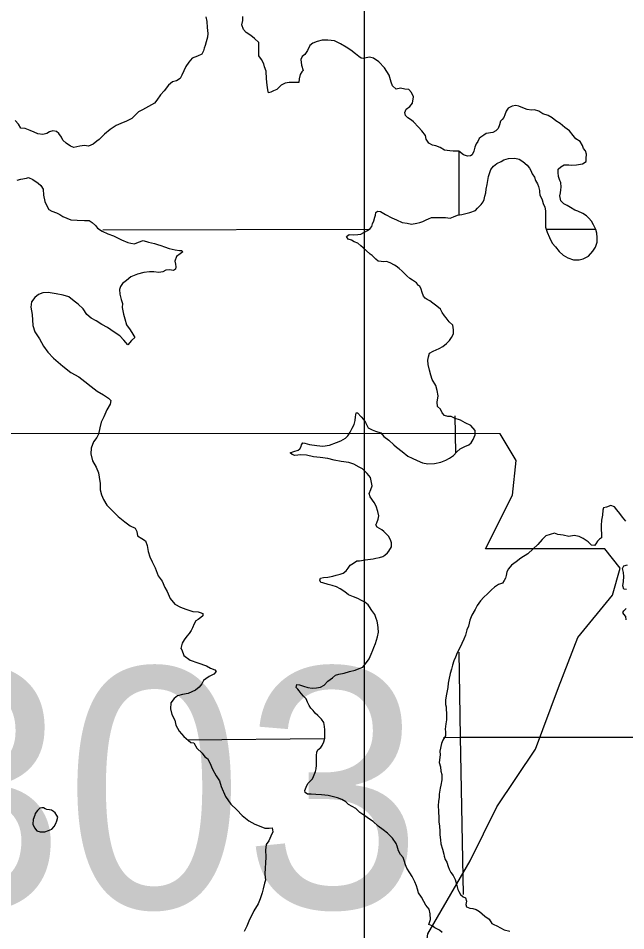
# Model space of a CAD drawing. Extents: x 77230 to 630905, y 790554 to 1662844.
# Drawn here: x 308314 to 314323, y 1578451 to 1587473 of the extents above; entities that cross this region are included whole.
import ezdxf

# ---------------------------------------------------------------- set-up
doc = ezdxf.new("R2010")
doc.units = 0
for name, color, linetype in [('Level 15', 7, 'Continuous'), ('Level 16', 7, 'Continuous'), ('Level 17', 7, 'Continuous'), ('Level 24', 7, 'Continuous'), ('Level 28', 7, 'Continuous')]:
    doc.layers.add(name, color=color, linetype=linetype)

msp = doc.modelspace()

# ---------------------------------------------------------------- linework, layer by layer
at = {"layer": 'Level 15'}
for points in [[(309151.1, 1585382.2), (311791.5, 1585388)], [(313543.6, 1585387.8), (314018.1, 1585386.7)]]:
    msp.add_lwpolyline(points, dxfattribs=at)
at = {"layer": 'Level 16'}
for points in [[(312674.8, 1585524.5), (312675.4, 1586157.2)], [(312641.6, 1583175.9), (312635.6, 1583541.2)], [(312717.6, 1578807.9), (312688.3, 1580368.6), (312674.4, 1581204.8)], [(311341.3, 1580347.8), (309990.8, 1580334.9)], [(314620.5, 1580360.6), (312682.4, 1580360.6), (312521.6, 1580359.1)]]:
    msp.add_lwpolyline(points, dxfattribs=at)
at = {"layer": 'Level 17'}
for points in [[(310169.6, 1587486.4), (310179.9, 1587442.5), (310184.4, 1587380.5), (310190.9, 1587322.5), (310185.2, 1587286.4), (310173.6, 1587240.3), (310163.9, 1587204.2), (310154.1, 1587176.1), (310146.4, 1587152), (310128.7, 1587117.9), (310088.9, 1587099.6), (310035.2, 1587077.1), (310001.6, 1587038.8), (309972, 1586996.6), (309952.4, 1586954.4), (309932.8, 1586910.2), (309917.1, 1586878.1), (309879.4, 1586855.8), (309839.5, 1586843.4), (309799.9, 1586811.1), (309758.4, 1586756.8), (309720.9, 1586714.4), (309685.4, 1586662.1), (309661.7, 1586631.9), (309602.1, 1586599.4), (309542.5, 1586566.9), (309502.7, 1586546.6), (309469.1, 1586510.3), (309437.4, 1586482.1), (309385.7, 1586455.6), (309328, 1586433.2), (309284.3, 1586412.8), (309224.8, 1586372.3), (309169.2, 1586327.8), (309115.8, 1586275.4), (309092, 1586257.2), (309056.3, 1586226.9), (309010.6, 1586208.5), (308970.6, 1586214.2), (308922.8, 1586209.8), (308865, 1586195.4), (308831, 1586207.1), (308786.8, 1586238.8), (308756.7, 1586266.5), (308742.5, 1586298.4), (308716.2, 1586334.3), (308692.1, 1586354.1), (308658.2, 1586359.8), (308622.3, 1586351.5), (308596.5, 1586333.3), (308556.7, 1586323), (308508.7, 1586330.6), (308472.7, 1586348.3), (308432.6, 1586364), (308382.6, 1586383.6), (308340.7, 1586387.3), (308318.4, 1586425.1), (308284.2, 1586462.9)], [(310695.5, 1587102.4), (310694.4, 1587232.4), (310652.2, 1587274.1), (310614.1, 1587301.8), (310567.9, 1587333.5), (310543.7, 1587363.3), (310527.4, 1587407.2), (310537, 1587451.3), (310536.7, 1587489.3)], [(312001.8, 1586841.2), (311984.1, 1586910.5), (311937.6, 1586984.2), (311881.2, 1587041.7), (311829.1, 1587079.4), (311787.1, 1587087), (311755.2, 1587082.8), (311729.3, 1587076.6), (311705.3, 1587078.4), (311683.3, 1587096.2), (311651.1, 1587122), (311602.9, 1587157.6), (311558.8, 1587187.3), (311502.7, 1587218.8), (311442.6, 1587248.4), (311376.7, 1587255.9), (311318.8, 1587257.4), (311271, 1587243), (311229.3, 1587226.7), (311199.5, 1587202.4), (311174, 1587154.2), (311148.3, 1587116), (311122.6, 1587093.8), (311110.8, 1587065.6), (311117.3, 1587009.7), (311133.7, 1586955.8), (311119.8, 1586943.7), (311102, 1586917.5), (311094.4, 1586873.4), (311090.7, 1586837.4), (311036.8, 1586836.9), (310992.9, 1586836.6), (310953.1, 1586830.3), (310913.3, 1586811.9), (310871.8, 1586769.6), (310839.9, 1586755.3), (310814.1, 1586741.1), (310790.2, 1586736.9), (310782, 1586764.9), (310777.6, 1586812.9), (310771.2, 1586872.8), (310766.6, 1586948.9), (310750.2, 1586992.7), (310742, 1587022.7), (310721.7, 1587064.6), (310695.5, 1587102.4)], [(312859, 1586255.7), (312845, 1586231.7), (312829, 1586197.8), (312820.9, 1586157.8), (312802.9, 1586123.8), (312786.9, 1586111.8), (312757, 1586109.9), (312719.1, 1586121.9), (312673.3, 1586158), (312615.4, 1586160.1), (312583.5, 1586162.1), (312529.6, 1586170.2), (312487.8, 1586196.3), (312445.9, 1586210.4), (312412, 1586218.4), (312376.1, 1586238.5), (312348.2, 1586276.5), (312342.3, 1586312.6), (312306.4, 1586360.6), (312272.5, 1586394.7), (312222.7, 1586448.8), (312204.8, 1586466.8), (312166.9, 1586488.9), (312143, 1586510.9), (312137.1, 1586540.9), (312151.1, 1586574.9), (312187, 1586600.9), (312213, 1586634.8), (312223.1, 1586696.8), (312205.2, 1586738.9), (312177.3, 1586766.9), (312137.4, 1586773), (312095.5, 1586781), (312051.6, 1586773.1), (312015.7, 1586803.2), (312001.8, 1586841.2)], [(313349.5, 1586020.9), (313371.4, 1585990.9), (313383.4, 1585966.8), (313397.3, 1585934.8), (313419.2, 1585902.8), (313431.1, 1585868.7), (313449, 1585836.7), (313459, 1585810.7), (313470.9, 1585768.7), (313470.8, 1585752.7), (313474.8, 1585726.6), (313494.7, 1585676.6), (313506.6, 1585642.6), (313522.5, 1585606.5), (313528.4, 1585568.5), (313528.4, 1585530.5), (313530.3, 1585496.5), (313528.3, 1585442.5), (313528.2, 1585406.5), (313546.1, 1585358.5), (313568, 1585306.4), (313595.8, 1585248.4), (313629.7, 1585212.3), (313663.6, 1585166.2), (313705.4, 1585130.2), (313749.3, 1585104.1), (313807.1, 1585084), (313863, 1585085.9), (313900.9, 1585093.8), (313954.8, 1585119.8), (313996.8, 1585169.7), (314024.8, 1585209.7), (314038.8, 1585257.7), (314038.9, 1585305.7), (314037, 1585347.7), (314027, 1585385.7), (314005.1, 1585429.7), (313983.3, 1585465.8), (313959.4, 1585497.8), (313933.4, 1585519.9), (313897.6, 1585541.9), (313849.7, 1585566), (313817.8, 1585574.1), (313777.9, 1585602.1), (313742, 1585622.2), (313710.1, 1585638.3), (313682.2, 1585666.3), (313670.3, 1585716.3), (313676.4, 1585746.3), (313682.4, 1585776.3), (313684.4, 1585804.3), (313680.5, 1585848.3), (313672.6, 1585870.4), (313658.6, 1585908.4), (313654.7, 1585946.4), (313654.8, 1585982.4), (313680.7, 1586004.4), (313714.7, 1586024.3), (313758.6, 1586024.3), (313790.5, 1586020.2), (313836.4, 1586022.1), (313896.3, 1586032), (313930.2, 1586058), (313930.3, 1586086), (313936.3, 1586128), (313924.4, 1586162), (313904.5, 1586186), (313896.5, 1586214.1), (313872.7, 1586254.1), (313830.8, 1586280.2), (313802.9, 1586314.2), (313765.1, 1586358.3), (313721.2, 1586392.4), (313675.4, 1586432.5), (313631.5, 1586458.5), (313593.6, 1586488.6), (313555.8, 1586512.7), (313501.9, 1586526.8), (313462, 1586552.8), (313420.2, 1586568.9), (313390.2, 1586564.9), (313348.3, 1586571), (313304.4, 1586587.1), (313266.6, 1586605.1), (313236.6, 1586611.2), (313198.7, 1586603.3), (313160.8, 1586585.3), (313140.8, 1586553.3), (313128.7, 1586517.3), (313116.7, 1586491.4), (313100.7, 1586473.4), (313084.8, 1586455.4), (313072.7, 1586419.4), (313062.7, 1586381.4), (313038.7, 1586359.5), (313006.8, 1586343.5), (312942.9, 1586333.6), (312920.9, 1586317.6), (312889, 1586295.7), (312873, 1586285.7), (312859, 1586255.7)], [(312618.8, 1584393.8), (312612.9, 1584437.8), (312577, 1584469.8), (312545.2, 1584509.9), (312531.2, 1584531.9), (312507.3, 1584564), (312489.4, 1584596), (312469.5, 1584612), (312441.6, 1584636.1), (312415.7, 1584656.1), (312383.8, 1584678.2), (312357.9, 1584692.2), (312337.9, 1584706.3), (312324, 1584726.3), (312310.1, 1584760.3), (312298.2, 1584794.3), (312286.2, 1584824.4), (312274.3, 1584830.4), (312252.4, 1584856.4), (312212.5, 1584884.5), (312186.6, 1584898.5), (312156.7, 1584926.6), (312134.8, 1584950.6), (312110.9, 1584972.7), (312083, 1584998.7), (312051.1, 1585020.8), (312037.1, 1585032.8), (311993.2, 1585054.9), (311957.3, 1585066.9), (311929.4, 1585065), (311903.5, 1585067), (311875.5, 1585071.1), (311851.6, 1585091.1), (311815.8, 1585127.2), (311793.8, 1585141.2), (311754, 1585177.3), (311726.1, 1585203.3), (311702.2, 1585221.4), (311672.3, 1585249.4), (311636.4, 1585263.5), (311610.4, 1585279.5), (311576.5, 1585289.6), (311562.6, 1585315.6), (311586.6, 1585335.6), (311630.5, 1585331.5), (311672.4, 1585333.4), (311704.3, 1585339.4), (311732.3, 1585353.4), (311768.2, 1585373.3), (311794.2, 1585393.3), (311812.2, 1585415.2), (311818.2, 1585439.2), (311830.2, 1585469.2), (311842.2, 1585505.2), (311848.3, 1585525.2), (311852.3, 1585553.2), (311868.3, 1585565.2), (311898.2, 1585561.1), (311948, 1585531), (312009.8, 1585498.9), (312055.7, 1585478.9), (312111.5, 1585452.8), (312161.4, 1585446.7), (312203.3, 1585436.6), (312255.2, 1585448.5), (312287.1, 1585454.5), (312317.1, 1585464.4), (312349, 1585478.4), (312371, 1585490.4), (312402.9, 1585504.3), (312442.9, 1585502.2), (312486.8, 1585502.2), (312538.6, 1585502.1), (312586.5, 1585498), (312620.5, 1585508), (312660.4, 1585525.9), (312700.3, 1585533.8), (312728.2, 1585537.8), (312782.1, 1585551.7), (312838, 1585573.6), (312858, 1585595.6), (312892, 1585631.6), (312914, 1585657.5), (312924, 1585681.5), (312930, 1585713.5), (312940.1, 1585747.5), (312942.1, 1585781.5), (312952.2, 1585829.5), (312958.2, 1585867.5), (312964.2, 1585907.5), (312978.3, 1585949.5), (312988.3, 1585977.5), (313014.3, 1586009.4), (313048.2, 1586035.4), (313090.2, 1586057.3), (313118.1, 1586073.3), (313162, 1586087.2), (313225.9, 1586091.1), (313269.8, 1586079), (313305.7, 1586055), (313349.5, 1586020.9)], [(308304.9, 1585870.7), (308340.7, 1585881), (308394.5, 1585891.5), (308416.4, 1585899.6), (308458.5, 1585880), (308510.7, 1585842.4), (308538.8, 1585820.6), (308561, 1585784.7), (308565.5, 1585724.7), (308576, 1585660.8), (308598.3, 1585618.9), (308618.5, 1585581.1), (308646.6, 1585565.3), (308692.6, 1585547.6), (308726.6, 1585533.9), (308756.7, 1585512.1), (308834.8, 1585478.7), (308896.7, 1585475.2), (308968.6, 1585473.8), (309014.5, 1585472.2), (309046.5, 1585454.4), (309078.7, 1585424.6), (309096.9, 1585396.8), (309145, 1585367.1), (309201.1, 1585341.6), (309255.1, 1585322), (309337.3, 1585282.6), (309399.3, 1585255.1), (309429.3, 1585249.3), (309463.3, 1585243.6), (309505.1, 1585257.9), (309550.8, 1585274.3), (309602.8, 1585258.7), (309660.8, 1585245.2), (309692.8, 1585235.4), (309724.8, 1585227.7), (309760.8, 1585211.9), (309806.9, 1585196.3), (309866.8, 1585184.8), (309910.8, 1585175.1), (309930.7, 1585177.3), (309942.8, 1585163.4), (309915, 1585143.1), (309881.3, 1585116.8), (309863.7, 1585072.7), (309870, 1585040.7), (309874.2, 1585014.7), (309868.4, 1584990.7), (309850.5, 1584980.5), (309810.6, 1584984.2), (309772.7, 1584981.9), (309742.9, 1584965.7), (309705, 1584959.4), (309655.1, 1584965), (309613.2, 1584964.6), (309557.4, 1584958.2), (309493.6, 1584941.7), (309428, 1584915.1), (309386.4, 1584880.8), (309346.7, 1584850.5), (309327, 1584822.3), (309315.3, 1584790.2), (309319.6, 1584746.2), (309332, 1584692.3), (309344.3, 1584652.3), (309342.6, 1584614.3)], [(309342.6, 1584614.3), (309355.1, 1584548.4), (309367.5, 1584500.4), (309385.9, 1584442.6), (309420.2, 1584390.8), (309448.5, 1584349), (309466.7, 1584315.1), (309433, 1584286.8), (309399.5, 1584244.6), (309357.2, 1584290.2), (309318.9, 1584334), (309262.8, 1584369.5), (309196.6, 1584415), (309142.4, 1584444.6), (309086.3, 1584480.2), (309034.2, 1584507.8), (308992, 1584545.5), (308957.6, 1584599.2), (308907.4, 1584646.9), (308869.2, 1584676.6), (308815, 1584720.2), (308759, 1584733.7), (308691, 1584747.2), (308611.1, 1584760.6), (308557.3, 1584758.2), (308515.5, 1584741.8), (308479.8, 1584713.5), (308444.2, 1584669.2), (308438.7, 1584615.1), (308451.2, 1584545.2), (308458.1, 1584435.2), (308478.5, 1584373.3), (308525, 1584303.7), (308563.5, 1584231.9), (308605.9, 1584170.2), (308664.2, 1584110.7), (308754.6, 1584033.3), (308835, 1583971.9), (308915.1, 1583928.5), (308973.4, 1583881), (309035.6, 1583833.5), (309093.8, 1583785.9), (309158, 1583750.4), (309206.1, 1583716.7), (309230.3, 1583692.9), (309224.6, 1583656.9), (309189.1, 1583602.5), (309161.7, 1583532.3), (309136.2, 1583480.1), (309122.7, 1583421.9), (309107.2, 1583361.8), (309091.5, 1583327.6), (309060, 1583285.4), (309036.5, 1583221.1), (309033, 1583165.1), (309049.5, 1583097.2), (309083.9, 1583035.4), (309108.3, 1582979.6), (309114.6, 1582935.6), (309123.1, 1582871.6), (309125.6, 1582809.6), (309138, 1582759.7), (309156.3, 1582713.8), (309190.7, 1582658.1), (309243, 1582606.4), (309303.3, 1582546.9), (309367.6, 1582495.4), (309419.8, 1582455.8), (309469.9, 1582430.1), (309486.1, 1582398.3), (309494.4, 1582356.3), (309536.5, 1582328.6), (309572.6, 1582306.9), (309591, 1582259), (309599.4, 1582199.1), (309615.8, 1582147.2), (309640.1, 1582099.3), (309668.6, 1582039.5), (309697.1, 1581959.7), (309739.5, 1581908), (309765.9, 1581844.2), (309786.2, 1581804.3), (309816.7, 1581736.5), (309863, 1581678.9), (309919.1, 1581651.3), (309971.1, 1581631.7), (310041.2, 1581608.2), (310095.1, 1581602.7), (310115.1, 1581598.8), (310139.1, 1581589), (310139.3, 1581563), (310119.5, 1581546.8), (310093.7, 1581528.6), (310069.8, 1581516.4), (310054.1, 1581486.3), (310038.5, 1581446.1), (310024.7, 1581420), (310005, 1581389.8), (309981.3, 1581363.6), (309955.6, 1581327.4), (309935.9, 1581293.2)], [(311645.8, 1583497.1), (311649.8, 1583533.1), (311657.9, 1583571.1), (311669.8, 1583571.1), (311707.7, 1583533), (311727.6, 1583505), (311749.5, 1583475), (311775.4, 1583424.9), (311813.3, 1583402.9), (311849.2, 1583390.8), (311901, 1583372.7), (311930.9, 1583338.7), (311980.7, 1583300.6), (312030.5, 1583256.5), (312056.4, 1583232.4), (312112.3, 1583188.3), (312166.1, 1583144.2), (312211.9, 1583124.2), (312259.8, 1583100.1), (312311.6, 1583078), (312365.5, 1583067.9), (312431.4, 1583071.8), (312493.2, 1583083.7), (312543.1, 1583103.6), (312579.1, 1583123.6), (312619, 1583149.5), (312651, 1583185.5), (312685, 1583215.4), (312732.9, 1583237.4), (312770.8, 1583255.3), (312792.8, 1583275.3), (312812.8, 1583309.2), (312834.8, 1583353.2), (312832.9, 1583397.2), (312791.1, 1583445.3), (312735.2, 1583471.4), (312689.4, 1583499.5), (312677.4, 1583503.5), (312635.5, 1583515.6), (312595.6, 1583535.6), (312561.7, 1583535.7), (312529.8, 1583545.7), (312507.9, 1583571.8), (312490, 1583607.8), (312460.1, 1583635.9), (312458.2, 1583675.9), (312466.2, 1583739.9), (312458.3, 1583793.9), (312444.4, 1583841.9), (312408.6, 1583902), (312396.7, 1583944), (312382.8, 1583994.1), (312368.9, 1584050.1), (312365, 1584092.1), (312371, 1584124.1), (312383, 1584160.1), (312417, 1584182), (312478.9, 1584207.9), (312512.8, 1584225.9), (312550.8, 1584257.8), (312578.8, 1584287.8), (312600.8, 1584317.8), (312618.8, 1584353.8), (312618.8, 1584393.8)], [(311848.1, 1581290.4), (311858.1, 1581324.4), (311868.2, 1581358.4), (311876.2, 1581404.4), (311874.3, 1581446.4), (311872.3, 1581476.4), (311864.4, 1581512.4), (311854.5, 1581538.4), (311842.5, 1581578.5), (311810.7, 1581616.5), (311788.8, 1581652.6), (311774.8, 1581672.6), (311742.9, 1581700.6), (311711, 1581716.7), (311673.2, 1581734.8), (311631.3, 1581752.8), (311581.4, 1581770.9), (311543.6, 1581801), (311499.7, 1581833.1), (311463.8, 1581851.1), (311419.9, 1581865.2), (311380, 1581875.3), (311328.2, 1581889.3), (311308.2, 1581893.4), (311298.3, 1581917.4), (311304.3, 1581937.4), (311332.2, 1581943.3), (311376.2, 1581947.3), (311426, 1581955.2), (311460, 1581965.1), (311499.9, 1581977.1), (311527.9, 1581985), (311557.8, 1582009), (311577.8, 1582035), (311597.8, 1582064.9), (311629.8, 1582086.9), (311663.7, 1582108.8), (311689.7, 1582108.8), (311745.5, 1582116.7), (311771.5, 1582120.7), (311825.4, 1582128.6), (311851.3, 1582134.6), (311887.3, 1582142.5), (311919.2, 1582152.4), (311941.2, 1582164.4), (311965.1, 1582186.4), (311979.1, 1582204.4), (312005.1, 1582246.3), (312007.2, 1582286.3), (311997.3, 1582316.4), (311975.4, 1582352.4), (311953.4, 1582374.4), (311929.5, 1582398.5), (311909.6, 1582414.5), (311863.7, 1582442.6), (311849.8, 1582464.6), (311861.8, 1582484.6), (311875.8, 1582520.6), (311879.9, 1582552.6), (311872, 1582596.6), (311856.1, 1582648.6), (311834.2, 1582686.7), (311794.3, 1582740.8), (311784.4, 1582772.8), (311802.4, 1582812.8), (311816.4, 1582850.7), (311798.6, 1582932.8), (311764.7, 1582972.9), (311720.9, 1583016.9), (311687, 1583035), (311635.2, 1583063.1), (311585.3, 1583081.2), (311509.5, 1583091.3), (311439.7, 1583103.4), (311375.9, 1583121.5), (311302, 1583129.6), (311234.2, 1583137.7), (311166.4, 1583153.8), (311108.5, 1583157.9), (311050.6, 1583150), (311022.7, 1583158.1), (311004.8, 1583176.1), (311038.7, 1583190), (311082.7, 1583204), (311100.6, 1583216), (311112.6, 1583237.9), (311114.7, 1583255.9), (311128.6, 1583273.9), (311148.6, 1583271.9), (311196.5, 1583257.8), (311266.3, 1583249.7), (311326.1, 1583243.6), (311394, 1583253.5), (311461.9, 1583277.4), (311503.8, 1583293.3), (311549.7, 1583321.3), (311575.7, 1583345.2), (311597.7, 1583379.2), (311615.7, 1583419.2), (311635.7, 1583457.1), (311645.8, 1583497.1)], [(314324.2, 1582500.7), (314290.3, 1582538.7), (314264.4, 1582574.8), (314234.5, 1582612.9), (314210.6, 1582642.9), (314176.7, 1582655), (314132.8, 1582639), (314102.9, 1582631.1), (314096.8, 1582609.1), (314092.8, 1582561.1), (314084.7, 1582509.1), (314080.7, 1582457.1), (314078.6, 1582421.1), (314082.5, 1582371), (314082.5, 1582335), (314064.5, 1582323.1), (314042.5, 1582303.1), (314026.5, 1582275.1), (314014.5, 1582259.1), (313982.6, 1582263.2), (313950.7, 1582295.2), (313900.9, 1582329.3), (313863, 1582347.4), (313813.1, 1582357.5)], [(313619.6, 1582381.8), (313533.8, 1582355.9), (313495.8, 1582320), (313453.8, 1582270), (313407.9, 1582226.1), (313353.9, 1582178.2), (313286, 1582136.3), (313240.1, 1582098.3), (313194.1, 1582066.4), (313164.2, 1582030.4), (313148.1, 1581998.5), (313140.1, 1581964.5), (313132.1, 1581936.5), (313122.1, 1581912.5), (313104.1, 1581888.5), (313064.2, 1581874.6), (313024.2, 1581846.6), (312996.2, 1581820.7), (312956.3, 1581782.7), (312920.3, 1581748.8), (312886.3, 1581712.8), (312854.3, 1581666.9), (312832.3, 1581626.9), (312802.3, 1581570.9), (312782.3, 1581521), (312766.2, 1581461), (312752.2, 1581425), (312738.2, 1581375), (312722.2, 1581335), (312702.1, 1581291), (312678.1, 1581243.1), (312656.1, 1581197.1), (312638.1, 1581157.1), (312624.1, 1581119.1), (312608, 1581077.2), (312600, 1581037.2), (312586, 1580995.2), (312573.9, 1580933.2), (312567.9, 1580899.2), (312561.8, 1580855.2), (312549.8, 1580791.2), (312539.7, 1580733.2), (312539.6, 1580687.2), (312547.6, 1580663.2), (312549.5, 1580577.1), (312549.4, 1580537.1), (312543.4, 1580495.1), (312535.3, 1580443.1), (312541.2, 1580419.1), (312539.2, 1580377.1), (312515.2, 1580335.2), (312499.2, 1580301.2), (312485.1, 1580227.2), (312487, 1580189.2), (312478.9, 1580113.2), (312490.9, 1580071.1), (312494.8, 1580029.1), (312504.7, 1579995.1), (312502.6, 1579943.1), (312492.6, 1579891.1), (312486.6, 1579859.1), (312478.5, 1579801.1), (312476.4, 1579767.1), (312472.4, 1579733.1), (312468.4, 1579687.1), (312470.3, 1579633.1), (312474.2, 1579565.1), (312474.1, 1579527.1), (312480, 1579485.1), (312484, 1579437), (312483.9, 1579399), (312491.8, 1579349), (312495.7, 1579311), (312511.6, 1579259), (312523.5, 1579208.9), (312525.5, 1579186.9), (312535.4, 1579156.9), (312553.3, 1579128.9), (312567.3, 1579086.8), (312575.2, 1579060.8), (312593.1, 1579026.8), (312617, 1578998.7), (312634.9, 1578958.7), (312652.8, 1578896.7), (312660.7, 1578858.6), (312670.7, 1578838.6), (312688.6, 1578810.6), (312716.5, 1578786.5), (312738.4, 1578776.5), (312748.3, 1578742.5), (312742.3, 1578710.5), (312746.3, 1578686.5), (312782.2, 1578674.4), (312812.1, 1578670.4), (312844, 1578662.3), (312877.9, 1578640.3), (312901.8, 1578618.2), (312929.7, 1578596.2), (312971.6, 1578564.1), (312997.4, 1578524), (313017.4, 1578514)], [(313813.1, 1582357.5), (313759.2, 1582349.6), (313705.4, 1582363.6), (313651.5, 1582369.7), (313619.6, 1582381.8)], [(314329.2, 1581824.6), (314303.2, 1581828.6), (314293.3, 1581862.6), (314299.3, 1581902.6), (314305.4, 1581954.6), (314299.5, 1581994.6), (314291.6, 1582032.7), (314305.6, 1582058.6), (314341.5, 1582068.6)], [(314328.7, 1581526.5), (314322.8, 1581558.5), (314304.9, 1581582.5), (314292.9, 1581596.6), (314304.9, 1581614.6), (314326.9, 1581636.5)], [(309935.9, 1581293.2), (309922.4, 1581243.1), (309932.5, 1581227.2), (309950.9, 1581173.3), (310015.1, 1581127.8), (310091.2, 1581098.4), (310177.2, 1581069), (310217.3, 1581047.3), (310259.3, 1581029.7), (310271.4, 1581013.8), (310247.7, 1580987.5), (310204, 1580965.2), (310170.2, 1580940.9), (310146.4, 1580926.7), (310130.7, 1580892.6), (310105.1, 1580858.3), (310067.4, 1580828), (309993.8, 1580797.4), (309940, 1580787), (309890.2, 1580774.6), (309856.5, 1580748.3), (309824.9, 1580704), (309819.4, 1580644), (309833.9, 1580588.1), (309862.2, 1580532.2), (309872.6, 1580482.3), (309905, 1580424.5), (309953.3, 1580372.9), (310021.6, 1580313.4), (310049.6, 1580307.6), (310082, 1580255.8), (310132.2, 1580208.2), (310160.5, 1580170.4), (310186.5, 1580152.6), (310210.8, 1580110.8), (310237.3, 1580049), (310271.7, 1579983.2), (310304, 1579933.4)], [(312374.9, 1578513), (312390.9, 1578563), (312387, 1578617), (312379.1, 1578665.1), (312347.2, 1578705.1), (312325.3, 1578739.2), (312301.4, 1578783.2), (312273.5, 1578825.3), (312263.6, 1578861.3), (312253.7, 1578895.3), (312237.8, 1578933.3), (312209.9, 1578987.4), (312186, 1579023.4), (312158.2, 1579069.5), (312144.3, 1579103.5), (312132.3, 1579145.5), (312120.4, 1579175.6), (312096.5, 1579205.6), (312076.6, 1579241.7), (312060.7, 1579285.7), (312050.8, 1579313.7), (312016.9, 1579367.8), (311999, 1579383.8), (311965.1, 1579415.9), (311925.3, 1579447.9), (311875.4, 1579486), (311823.6, 1579530.1), (311789.7, 1579554.2), (311741.9, 1579586.2), (311694, 1579620.3), (311654.2, 1579658.4), (311618.3, 1579680.5), (311582.4, 1579700.5), (311554.5, 1579724.6), (311514.6, 1579748.6), (311470.8, 1579766.7), (311420.9, 1579776.8), (311379, 1579786.9), (311313.2, 1579795), (311259.3, 1579799.1), (311211.4, 1579801.1), (311175.5, 1579801.2), (311151.6, 1579817.2), (311147.6, 1579839.2), (311161.6, 1579871.2), (311177.6, 1579905.2), (311207.6, 1579937.2), (311223.6, 1579953.1), (311235.6, 1579977.1), (311255.6, 1580025.1), (311261.7, 1580053.1), (311263.7, 1580087.1), (311265.8, 1580123.1), (311263.8, 1580155.1), (311263.8, 1580183.1), (311267.9, 1580217.1), (311277.9, 1580241.1), (311305.9, 1580263.1), (311321.9, 1580283), (311337.9, 1580319), (311345.9, 1580355), (311346, 1580395), (311346, 1580437), (311342.1, 1580471.1), (311336.2, 1580511.1), (311312.3, 1580543.1), (311278.4, 1580579.2), (311252.5, 1580603.2), (311230.6, 1580627.3), (311206.7, 1580651.3), (311192.7, 1580677.3), (311174.8, 1580709.4), (311160.9, 1580743.4), (311135, 1580769.4), (311111.1, 1580797.5), (311093.2, 1580821.5), (311079.2, 1580839.5), (311063.3, 1580857.6), (311071.3, 1580885.6), (311097.2, 1580883.5), (311137.1, 1580867.5), (311177, 1580857.4), (311222.9, 1580849.3), (311264.8, 1580851.2), (311304.7, 1580859.2), (311340.7, 1580879.1), (311376.7, 1580917.1), (311422.6, 1580951), (311452.6, 1580979), (311486.5, 1580988.9), (311536.4, 1580998.8), (311590.3, 1581012.8), (311646.2, 1581028.7), (311686.1, 1581042.6), (311724.1, 1581058.6), (311758, 1581104.5), (311786, 1581140.5), (311804.1, 1581184.5), (311820.1, 1581226.4), (311832.1, 1581250.4), (311848.1, 1581290.4)], [(310304, 1579933.4), (310322.5, 1579875.5), (310363.1, 1579777.8), (310415.6, 1579702.2), (310475.9, 1579646.6), (310528.3, 1579589), (310594.5, 1579537.5), (310654.7, 1579504), (310696.7, 1579488.3), (310752.7, 1579466.7), (310796.7, 1579465.1), (310826.6, 1579467.3), (310830.9, 1579429.3), (310813.3, 1579385.2), (310791.7, 1579339), (310768, 1579304.8), (310758.5, 1579246.7), (310763, 1579180.7), (310761.5, 1579120.6), (310757.9, 1579072.6), (310754.4, 1579010.5), (310758.9, 1578950.5), (310749.1, 1578920.4), (310735.6, 1578866.3), (310726, 1578826.2), (310708.5, 1578768), (310688.9, 1578715.8), (310643.6, 1578649.4), (310594.5, 1578547), (310575, 1578496.8), (310547.4, 1578444.6)], [(308477, 1579594.8), (308461.4, 1579550.6), (308459.7, 1579504.6), (308474, 1579468.7), (308498.2, 1579438.8), (308532.2, 1579429.1), (308576.1, 1579429.5), (308613.9, 1579441.8), (308647.7, 1579456), (308669.4, 1579480.2), (308687.1, 1579512.4), (308696.9, 1579536.5), (308704.6, 1579572.5), (308696.5, 1579590.5), (308678.3, 1579616.4), (308662.3, 1579630.2), (308642.2, 1579644.1), (308622.2, 1579645.9), (308598.3, 1579649.7), (308580.2, 1579657.6), (308564.2, 1579665.5), (308546.2, 1579667.3), (308528.3, 1579663.2), (308506.5, 1579639), (308480.8, 1579610.8)], [(308480.8, 1579610.8), (308477, 1579594.8)], [(312508.4, 1578434.8), (312480.5, 1578456.9), (312454.6, 1578468.9), (312434.7, 1578480.9), (312406.8, 1578501), (312374.9, 1578513)], [(313017.4, 1578514), (313047.3, 1578500), (313119.1, 1578459.8), (313176.9, 1578447.8)]]:
    msp.add_lwpolyline(points, dxfattribs=at)
at = {"layer": 'Level 24'}
msp.add_lwpolyline([(306235.7, 1583368.1), (306578.3, 1581084.2), (306426, 1577620.3), (306730.6, 1577429.9), (307301.5, 1577429.9), (307301.5, 1576211.8), (312097.8, 1576211.8), (312326.2, 1576706.7), (312250, 1577506.1), (312364.2, 1578419.6), (312782.9, 1579142.9), (313049.4, 1579675.8), (313430.1, 1580246.8), (313658.4, 1580855.8), (313848.8, 1581350.7), (314191.4, 1581769.4), (314267.5, 1582035.8), (314115.2, 1582226.2), (312935.2, 1582226.2), (313201.7, 1582759.1), (313239.7, 1583101.7), (313081.9, 1583364.8)], close=True, dxfattribs=at)
at = {"layer": 'Level 28'}
msp.add_line((311736.4, 1658883.6), (311736.4, 1488603.9), dxfattribs=at)

# ---------------------------------------------------------------- texts
at = {"layer": 'Level 24'}
msp.add_text('303', height=2376, dxfattribs=at).set_placement((307008.1, 1578675.6))

doc.saveas('drawing.dxf')
